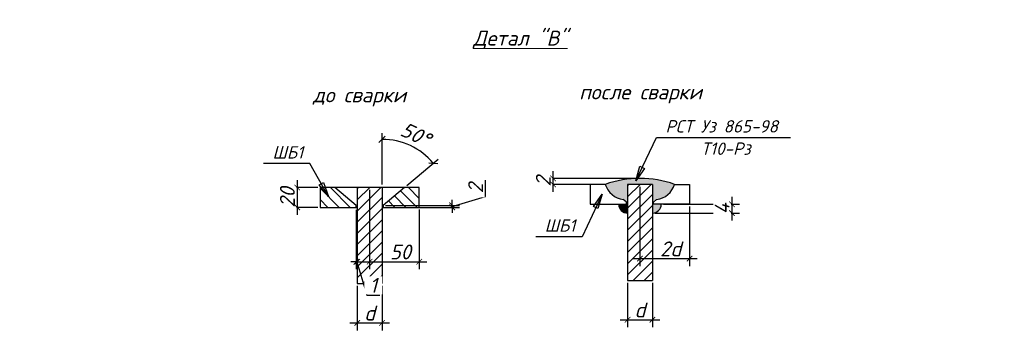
# Model space of a CAD drawing. Header units: millimetres. Extents: x -33345 to 4712671, y -3392 to 121473.
# Tile 453 of 656: x 2307184 to 2321066, y 78670 to 83054. Entities that reach past the tile are written whole.
import ezdxf

# ---------------------------------------------------------------- set-up
doc = ezdxf.new("R2010")
doc.units = ezdxf.units.MM
for name, color, linetype, lineweight in [('w-hatch', 7, 'Continuous', 0), ('w-line', 7, 'Continuous', 0), ('АСО-Текст', 7, 'Continuous', 20), ('КЖ Текст', 250, 'Continuous', 15)]:
    doc.layers.add(name, color=color, linetype=linetype, lineweight=lineweight)
doc.layers.add('СПДС_РАЗМЕРЫ', color=7, linetype='Continuous')
doc.styles.add('GOST 2.304', font='isocpeui.ttf')
doc.styles.add('GOST_R', font='isocpeur.TTF', dxfattribs={"oblique": 15})
doc.styles.add('ISOCPEUR', font='isocpeui.ttf', dxfattribs={"height": 300})
doc.styles.add('RUSS', font='RUSS.shx', dxfattribs={"width": 0.8, "oblique": 15, "height": 250})
doc.dimstyles.new('SPDS$0', dxfattribs={"dimscale": 100, "dimtxt": 2.5, "dimasz": 1.5, "dimexe": 2, "dimexo": 0.625, "dimtad": 1, "dimdec": 0, "dimtxsty": 'GOST 2.304', "dimblk": '*U113', "dimcen": 0, "dimdle": 2, "dimclre": 256, "dimaunit": 1, "dimazin": 0, "dimtfac": 1, "dimtdec": 0, "dimtmove": 1, "dimatfit": 3, "dimfxl": 0.18, "dimtfill": 1, "dimtolj": 1, "dimtzin": 0, "dimlwe": -1, "dimarcsym": 0})
doc.dimstyles.new('Р-50', dxfattribs={"dimscale": 100, "dimtxt": 2.5, "dimasz": 1.25, "dimexe": 1.25, "dimexo": 0.625, "dimgap": 1, "dimtad": 1, "dimdec": 0, "dimlfac": 0.5, "dimtxsty": 'GOST_R', "dimblk": 'OBLIQUE', "dimcen": 1.25, "dimdle": 1.25, "dimadec": 0, "dimazin": 0, "dimtfac": 1, "dimtdec": 0, "dimtmove": 0, "dimatfit": 3, "dimldrblk": 'OBLIQUE', "dimfxl": 1, "dimarcsym": 0})
pattern_1 = [(135, (-49209415.53, 22915513.96), (-112.2532, -112.2532), [])]

# ---------------------------------------------------------------- blocks, each defined once
blk = doc.blocks.new('asdfsad')
at = {"layer": 'АСО-Текст', "char_height": 300, "width": 4488.273, "attachment_point": 1, "style": 'RUSS'}
for insert in [(1255520.7, -410085.1), (1261977.5, -411212.6)]:
    blk.add_mtext('\\pi747.65909;Накладки Н1,Н2', dxfattribs=dict(at, insert=insert))
blk = doc.blocks.new('_ArchTick')
at = {"color": 0, "linetype": 'ByBlock', "const_width": 0.15}
blk.add_lwpolyline([(-0.5, -0.5), (0.5, 0.5)], dxfattribs=at)
blk = doc.blocks.new('*D125')
at = {"layer": 'Defpoints', "color": 0, "lineweight": -2, "transparency": 16777216}
for p in [(-49479557, 22880451), (-49479557, 22880411), (-49478165, 22880411)]:
    blk.add_point(p, dxfattribs=at)
at = {"layer": 'СПДС_РАЗМЕРЫ', "color": 0, "lineweight": -2, "transparency": 16777216}
for p, q in [((-49477495, 22880633), (-49477495, 22880957)), ((-49478165, 22880431), (-49477495, 22880633)), ((-49478165, 22880451), (-49478165, 22880564)), ((-49478165, 22880451), (-49478165, 22880411)), ((-49478165, 22880451), (-49478165, 22880411)), ((-49478165, 22880411), (-49478165, 22880299))]:
    blk.add_line(p, q, dxfattribs=at)
at = {"layer": 'СПДС_РАЗМЕРЫ', "transparency": 16777216}
for p, q in [((-49479510, 22880451), (-49478015, 22880451)), ((-49479510, 22880411), (-49478015, 22880411))]:
    blk.add_line(p, q, dxfattribs=at)
at = {"layer": 'СПДС_РАЗМЕРЫ', "color": 0, "lineweight": -2, "transparency": 16777216, "xscale": 112.5, "yscale": 112.5, "zscale": 112.5}
for p, rotation in [((-49478165, 22880451), 270), ((-49478165, 22880411), 90)]:
    blk.add_blockref('_ArchTick', p, dxfattribs=dict(at, rotation=rotation))
at = {"layer": 'СПДС_РАЗМЕРЫ', "color": 0, "lineweight": 0, "transparency": 16777216, "insert": (-49477692, 22880795), "char_height": 300, "attachment_point": 5, "rotation": 90, "style": 'ISOCPEUR', "bg_fill": 3, "box_fill_scale": 1.1, "bg_fill_color": 256, "bg_fill_true_color": 13158600, "bg_fill_transparency": 0}
blk.add_mtext('\\A1;2', dxfattribs=at)
blk = doc.blocks.new('*U113')
at = {"color": 0, "linetype": 'ByBlock', "const_width": 0.15}
blk.add_lwpolyline([(-0.5, -0.5), (0.5, 0.5)], dxfattribs=at)
blk = doc.blocks.new('*D126')
at = {"layer": 'Defpoints', "color": 0, "lineweight": -2, "transparency": 16777216}
for p in [(-49480077, 22878875), (-49479577, 22878875)]:
    blk.add_point(p, dxfattribs=at)
at = {"layer": 'СПДС_РАЗМЕРЫ', "transparency": 16777216}
for p, q in [((-49480077, 22878828), (-49480077, 22877932)), ((-49479577, 22878828), (-49479577, 22877932))]:
    blk.add_line(p, q, dxfattribs=at)
at = {"layer": 'СПДС_РАЗМЕРЫ', "color": 0, "lineweight": -2, "transparency": 16777216}
blk.add_line((-49480227, 22878082), (-49479427, 22878082), dxfattribs=at)
at = {"layer": 'СПДС_РАЗМЕРЫ', "color": 0, "lineweight": -2, "transparency": 16777216, "xscale": 112.5, "yscale": 112.5, "zscale": 112.5, "rotation": 180}
blk.add_blockref('_ArchTick', (-49480077, 22878082), dxfattribs=at)
at = {"layer": 'СПДС_РАЗМЕРЫ', "color": 0, "lineweight": -2, "transparency": 16777216, "xscale": 112.5, "yscale": 112.5, "zscale": 112.5}
blk.add_blockref('_ArchTick', (-49479577, 22878082), dxfattribs=at)
at = {"layer": 'СПДС_РАЗМЕРЫ', "color": 0, "lineweight": 0, "transparency": 16777216, "insert": (-49479827, 22878279), "char_height": 300, "attachment_point": 5, "style": 'ISOCPEUR', "bg_fill": 3, "box_fill_scale": 1.1, "bg_fill_color": 256, "bg_fill_true_color": 13158600, "bg_fill_transparency": 0}
blk.add_mtext('\\A1;d', dxfattribs=at)
at = {"layer": 'Defpoints', "color": 0, "lineweight": -2, "transparency": 16777216}
blk.add_point((-49479577, 22878082), dxfattribs=at)
blk = doc.blocks.new('*D127')
at = {"layer": 'Defpoints', "color": 0, "lineweight": -2, "transparency": 16777216}
for p in [(-49479827, 22880811), (-49478827, 22880411), (-49478827, 22879315)]:
    blk.add_point(p, dxfattribs=at)
at = {"layer": 'СПДС_РАЗМЕРЫ', "transparency": 16777216}
for p, q in [((-49479827, 22880765), (-49479827, 22879165)), ((-49478827, 22880365), (-49478827, 22879165))]:
    blk.add_line(p, q, dxfattribs=at)
at = {"layer": 'СПДС_РАЗМЕРЫ', "color": 0, "lineweight": -2, "transparency": 16777216}
blk.add_line((-49479977, 22879315), (-49478677, 22879315), dxfattribs=at)
at = {"layer": 'СПДС_РАЗМЕРЫ', "color": 0, "lineweight": -2, "transparency": 16777216, "xscale": 112.5, "yscale": 112.5, "zscale": 112.5, "rotation": 180}
blk.add_blockref('_ArchTick', (-49479827, 22879315), dxfattribs=at)
at = {"layer": 'СПДС_РАЗМЕРЫ', "color": 0, "lineweight": 0, "transparency": 16777216, "insert": (-49479207, 22879512), "char_height": 300, "attachment_point": 5, "style": 'ISOCPEUR', "bg_fill": 3, "box_fill_scale": 1.1, "bg_fill_color": 256, "bg_fill_true_color": 13158600, "bg_fill_transparency": 0}
blk.add_mtext('\\A1;50', dxfattribs=at)
at = {"layer": 'СПДС_РАЗМЕРЫ', "color": 0, "lineweight": -2, "transparency": 16777216, "xscale": 112.5, "yscale": 112.5, "zscale": 112.5}
blk.add_blockref('_ArchTick', (-49478827, 22879315), dxfattribs=at)
blk = doc.blocks.new('*D128')
at = {"layer": 'Defpoints', "color": 0, "lineweight": -2, "transparency": 16777216}
for p in [(-49480827, 22880811), (-49480827, 22880411)]:
    blk.add_point(p, dxfattribs=at)
at = {"layer": 'СПДС_РАЗМЕРЫ', "color": 0, "lineweight": -2, "transparency": 16777216}
blk.add_line((-49481287, 22880961), (-49481287, 22880261), dxfattribs=at)
at = {"layer": 'СПДС_РАЗМЕРЫ', "transparency": 16777216}
for p, q in [((-49480874, 22880811), (-49481437, 22880811)), ((-49480874, 22880411), (-49481437, 22880411))]:
    blk.add_line(p, q, dxfattribs=at)
at = {"layer": 'СПДС_РАЗМЕРЫ', "color": 0, "lineweight": 0, "transparency": 16777216, "insert": (-49481484, 22880611), "char_height": 300, "attachment_point": 5, "rotation": 90, "style": 'ISOCPEUR', "bg_fill": 3, "box_fill_scale": 1.1, "bg_fill_color": 256, "bg_fill_true_color": 13158600, "bg_fill_transparency": 0}
blk.add_mtext('\\A1;20', dxfattribs=at)
at = {"layer": 'Defpoints', "color": 0, "lineweight": -2, "transparency": 16777216}
blk.add_point((-49481287, 22880411), dxfattribs=at)
at = {"layer": 'СПДС_РАЗМЕРЫ', "color": 0, "lineweight": -2, "transparency": 16777216, "xscale": 112.5, "yscale": 112.5, "zscale": 112.5}
for p, rotation in [((-49481287, 22880811), 90), ((-49481287, 22880411), 270)]:
    blk.add_blockref('_ArchTick', p, dxfattribs=dict(at, rotation=rotation))
blk = doc.blocks.new('_Oblique')
at = {"color": 0, "linetype": 'ByBlock', "lineweight": -2}
blk.add_line((-0.5, -0.5), (0.5, 0.5), dxfattribs=at)
blk = doc.blocks.new('*D129')
at = {"layer": 'Defpoints', "color": 0, "lineweight": -2, "transparency": 16777216}
for p in [(-49478837, 22881560), (-49479577, 22880811), (-49479128, 22880811), (-49479557, 22880451), (-49479577, 22878875)]:
    blk.add_point(p, dxfattribs=at)
at = {"layer": 'СПДС_РАЗМЕРЫ', "color": 0, "lineweight": -2, "transparency": 16777216}
for p, q in [((-49479577, 22880874), (-49479577, 22881907)), ((-49479080, 22880852), (-49478449, 22881381))]:
    blk.add_line(p, q, dxfattribs=at)
blk.add_arc((-49479577, 22880435), 1347, 40, 90, dxfattribs=at)
at = {"layer": 'СПДС_РАЗМЕРЫ', "color": 0, "lineweight": -2, "transparency": 16777216, "xscale": 125, "yscale": 125, "zscale": 125}
for p, rotation in [((-49479577, 22881782), 179.9999999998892), ((-49478545, 22881301), 310.000000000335)]:
    blk.add_blockref('_Oblique', p, dxfattribs=dict(at, rotation=rotation))
at = {"layer": 'СПДС_РАЗМЕРЫ', "color": 0, "transparency": 16777216, "insert": (-49478902, 22881882), "char_height": 300, "attachment_point": 5, "rotation": 335, "style": 'ISOCPEUR'}
blk.add_mtext('50°', dxfattribs=at)
blk = doc.blocks.new('*D130')
at = {"layer": 'Defpoints', "color": 0, "lineweight": -2, "transparency": 16777216}
for p in [(-49474633, 22878938), (-49474133, 22878938)]:
    blk.add_point(p, dxfattribs=at)
at = {"layer": 'СПДС_РАЗМЕРЫ', "transparency": 16777216}
for p, q in [((-49474633, 22878891), (-49474633, 22877995)), ((-49474133, 22878891), (-49474133, 22877995))]:
    blk.add_line(p, q, dxfattribs=at)
at = {"layer": 'СПДС_РАЗМЕРЫ', "color": 0, "lineweight": -2, "transparency": 16777216}
blk.add_line((-49474783, 22878145), (-49473983, 22878145), dxfattribs=at)
at = {"layer": 'СПДС_РАЗМЕРЫ', "color": 0, "lineweight": -2, "transparency": 16777216, "xscale": 112.5, "yscale": 112.5, "zscale": 112.5, "rotation": 180}
blk.add_blockref('_ArchTick', (-49474633, 22878145), dxfattribs=at)
at = {"layer": 'СПДС_РАЗМЕРЫ', "color": 0, "lineweight": -2, "transparency": 16777216, "xscale": 112.5, "yscale": 112.5, "zscale": 112.5}
blk.add_blockref('_ArchTick', (-49474133, 22878145), dxfattribs=at)
at = {"layer": 'СПДС_РАЗМЕРЫ', "color": 0, "lineweight": 0, "transparency": 16777216, "insert": (-49474383, 22878342), "char_height": 300, "attachment_point": 5, "style": 'ISOCPEUR', "bg_fill": 3, "box_fill_scale": 1.1, "bg_fill_color": 256, "bg_fill_true_color": 13158600, "bg_fill_transparency": 0}
blk.add_mtext('\\A1;d', dxfattribs=at)
at = {"layer": 'Defpoints', "color": 0, "lineweight": -2, "transparency": 16777216}
blk.add_point((-49474133, 22878145), dxfattribs=at)
blk = doc.blocks.new('*D131')
at = {"layer": 'Defpoints', "color": 0, "lineweight": -2, "transparency": 16777216}
for p in [(-49474383, 22880874), (-49473383, 22880474), (-49473383, 22879378)]:
    blk.add_point(p, dxfattribs=at)
at = {"layer": 'СПДС_РАЗМЕРЫ', "transparency": 16777216}
for p, q in [((-49474383, 22880828), (-49474383, 22879228)), ((-49473383, 22880428), (-49473383, 22879228))]:
    blk.add_line(p, q, dxfattribs=at)
at = {"layer": 'СПДС_РАЗМЕРЫ', "color": 0, "lineweight": -2, "transparency": 16777216}
blk.add_line((-49474533, 22879378), (-49473233, 22879378), dxfattribs=at)
at = {"layer": 'СПДС_РАЗМЕРЫ', "color": 0, "lineweight": -2, "transparency": 16777216, "xscale": 112.5, "yscale": 112.5, "zscale": 112.5, "rotation": 180}
blk.add_blockref('_ArchTick', (-49474383, 22879378), dxfattribs=at)
at = {"layer": 'СПДС_РАЗМЕРЫ', "color": 0, "lineweight": 0, "transparency": 16777216, "insert": (-49473763, 22879574), "char_height": 300, "attachment_point": 5, "style": 'ISOCPEUR', "bg_fill": 3, "box_fill_scale": 1.1, "bg_fill_color": 256, "bg_fill_true_color": 13158600, "bg_fill_transparency": 0}
blk.add_mtext('\\A1;2d', dxfattribs=at)
at = {"layer": 'СПДС_РАЗМЕРЫ', "color": 0, "lineweight": -2, "transparency": 16777216, "xscale": 112.5, "yscale": 112.5, "zscale": 112.5}
blk.add_blockref('_ArchTick', (-49473383, 22879378), dxfattribs=at)
blk = doc.blocks.new('*D132')
at = {"layer": 'Defpoints', "color": 0, "lineweight": -2, "transparency": 16777216}
for p in [(-49474383, 22880994), (-49475082, 22880874)]:
    blk.add_point(p, dxfattribs=at)
at = {"layer": 'СПДС_РАЗМЕРЫ', "color": 0, "lineweight": -2, "transparency": 16777216}
blk.add_line((-49476133, 22880724), (-49476133, 22881144), dxfattribs=at)
at = {"layer": 'СПДС_РАЗМЕРЫ', "transparency": 16777216}
for p, q in [((-49474430, 22880994), (-49476283, 22880994)), ((-49475129, 22880874), (-49476283, 22880874))]:
    blk.add_line(p, q, dxfattribs=at)
at = {"layer": 'СПДС_РАЗМЕРЫ', "color": 0, "lineweight": 0, "transparency": 16777216, "insert": (-49476329, 22880934), "char_height": 300, "attachment_point": 5, "rotation": 90, "style": 'ISOCPEUR', "bg_fill": 3, "box_fill_scale": 1.1, "bg_fill_color": 256, "bg_fill_true_color": 13158600, "bg_fill_transparency": 0}
blk.add_mtext('\\A1;2', dxfattribs=at)
at = {"layer": 'Defpoints', "color": 0, "lineweight": -2, "transparency": 16777216}
blk.add_point((-49476133, 22880994), dxfattribs=at)
at = {"layer": 'СПДС_РАЗМЕРЫ', "color": 0, "lineweight": -2, "transparency": 16777216, "xscale": 112.5, "yscale": 112.5, "zscale": 112.5}
for p, rotation in [((-49476133, 22880994), 90), ((-49476133, 22880874), 270)]:
    blk.add_blockref('_ArchTick', p, dxfattribs=dict(at, rotation=rotation))
blk = doc.blocks.new('*D133')
at = {"layer": 'Defpoints', "color": 0, "lineweight": -2, "transparency": 16777216}
for p in [(-49480097, 22880409), (-49480077, 22880409), (-49480097, 22879315)]:
    blk.add_point(p, dxfattribs=at)
at = {"layer": 'СПДС_РАЗМЕРЫ', "transparency": 16777216}
for p, q in [((-49480097, 22880363), (-49480097, 22879165)), ((-49480077, 22880363), (-49480077, 22879165))]:
    blk.add_line(p, q, dxfattribs=at)
at = {"layer": 'СПДС_РАЗМЕРЫ', "color": 0, "lineweight": -2, "transparency": 16777216}
for p, q in [((-49480097, 22879315), (-49480209, 22879315)), ((-49480077, 22879315), (-49480097, 22879315)), ((-49480077, 22879315), (-49480097, 22879315)), ((-49480087, 22879315), (-49479886, 22878644)), ((-49480077, 22879315), (-49479964, 22879315)), ((-49479886, 22878644), (-49479622, 22878644))]:
    blk.add_line(p, q, dxfattribs=at)
at = {"layer": 'СПДС_РАЗМЕРЫ', "color": 0, "lineweight": -2, "transparency": 16777216, "xscale": 112.5, "yscale": 112.5, "zscale": 112.5}
blk.add_blockref('_ArchTick', (-49480097, 22879315), dxfattribs=at)
at = {"layer": 'СПДС_РАЗМЕРЫ', "color": 0, "lineweight": -2, "transparency": 16777216, "xscale": 112.5, "yscale": 112.5, "zscale": 112.5, "rotation": 180}
blk.add_blockref('_ArchTick', (-49480077, 22879315), dxfattribs=at)
at = {"layer": 'СПДС_РАЗМЕРЫ', "color": 0, "lineweight": 0, "transparency": 16777216, "insert": (-49479754, 22878841), "char_height": 300, "attachment_point": 5, "style": 'ISOCPEUR', "bg_fill": 3, "box_fill_scale": 1.1, "bg_fill_color": 256, "bg_fill_true_color": 13158600, "bg_fill_transparency": 0}
blk.add_mtext('\\A1;1', dxfattribs=at)
blk = doc.blocks.new('*D134')
at = {"layer": 'Defpoints', "color": 0, "lineweight": -2, "transparency": 16777216}
for p in [(-49473955, 22880474), (-49474133, 22880296)]:
    blk.add_point(p, dxfattribs=at)
at = {"layer": 'СПДС_РАЗМЕРЫ', "color": 0, "lineweight": -2, "transparency": 16777216}
blk.add_line((-49472531, 22880624), (-49472531, 22880146), dxfattribs=at)
at = {"layer": 'СПДС_РАЗМЕРЫ', "transparency": 16777216}
for p, q in [((-49473908, 22880474), (-49472381, 22880474)), ((-49474086, 22880296), (-49472381, 22880296))]:
    blk.add_line(p, q, dxfattribs=at)
at = {"layer": 'СПДС_РАЗМЕРЫ', "color": 0, "lineweight": 0, "transparency": 16777216, "insert": (-49472728, 22880385), "char_height": 300, "attachment_point": 5, "rotation": 90, "style": 'ISOCPEUR', "bg_fill": 3, "box_fill_scale": 1.1, "bg_fill_color": 256, "bg_fill_true_color": 13158600, "bg_fill_transparency": 0}
blk.add_mtext('\\A1;4', dxfattribs=at)
at = {"layer": 'Defpoints', "color": 0, "lineweight": -2, "transparency": 16777216}
blk.add_point((-49472531, 22880296), dxfattribs=at)
at = {"layer": 'СПДС_РАЗМЕРЫ', "color": 0, "lineweight": -2, "transparency": 16777216, "xscale": 112.5, "yscale": 112.5, "zscale": 112.5}
for p, rotation in [((-49472531, 22880474), 90), ((-49472531, 22880296), 270)]:
    blk.add_blockref('_ArchTick', p, dxfattribs=dict(at, rotation=rotation))
blk = doc.blocks.new('34565yref')
at = {"layer": 'w-hatch'}
h = blk.add_hatch(color=250, dxfattribs=at)
h.paths.add_polyline_path([(-49475082.3, 22880874.4), (-49473684.3, 22880874.4, 0.170938)])
h.paths.add_polyline_path([(-49474633.3, 22880874.4), (-49475082.3, 22880874.4, 0.2920652), (-49474719.9, 22880570.3), (-49474633.3, 22880497.6)])
h.paths.add_polyline_path([(-49473954.6, 22880474.4), (-49474133.3, 22880474.4), (-49474133.3, 22880295.7, 0.4142136)])
h.paths.add_polyline_path([(-49473684.3, 22880874.4), (-49474133.3, 22880874.4), (-49474133.3, 22880497.6), (-49474046.6, 22880570.3, 0.2920652)])
h = blk.add_hatch(dxfattribs=at)
h.set_pattern_fill('ANSI31', color=250, scale=50, angle=90, style=0)
h.set_pattern_definition(pattern_1)
h.paths.add_polyline_path([(-49480826.8, 22880411.5), (-49480096.8, 22880411.5), (-49480096.8, 22880451.5), (-49480525.9, 22880811.5), (-49480826.8, 22880811.5)])
h = blk.add_hatch(dxfattribs=at)
h.set_pattern_fill('ANSI31', color=250, scale=50, style=0)
h.set_pattern_definition([(45, (-49209415.53, 22915513.96), (-112.2532, 112.2532), [])])
h.paths.add_polyline_path([(-49479576.8, 22880811.5), (-49480076.8, 22880811.5), (-49480076.8, 22878875.1), (-49479576.8, 22878875.1)])
h = blk.add_hatch(dxfattribs=at)
h.set_pattern_fill('ANSI31', color=250, scale=50, angle=90, style=0)
h.set_pattern_definition(pattern_1)
h.paths.add_polyline_path([(-49479556.8, 22880451.5), (-49479556.8, 22880411.5), (-49478826.8, 22880411.5), (-49478826.8, 22880811.5), (-49479127.8, 22880811.5)])
h = blk.add_hatch(dxfattribs=at)
h.set_pattern_fill('ANSI31', color=250, scale=50, style=0)
h.set_pattern_definition([(45, (-49203971.99, 22915576.85), (-112.2532, 112.2532), [])])
h.paths.add_polyline_path([(-49474133.3, 22880874.4), (-49474633.3, 22880874.4), (-49474633.3, 22878938), (-49474133.3, 22878938)])
blk.add_hatch(color=250, dxfattribs=at).paths.add_polyline_path([(-49474633.3, 22880474.4), (-49474812, 22880474.4, 0.4142136), (-49474633.3, 22880295.7)])
at = {"color": 250, "lineweight": 25, "ltscale": 100}
blk.add_line((-49475228.7, 22880385.4), (-49475319.8, 22880428.1), dxfattribs=at)
for points in [[(-49474047.8, 22881819.1), (-49471353.3, 22881819.1)], [(-49481030.9, 22881294.8), (-49481963.5, 22881294.8)], [(-49475548.8, 22879820.1), (-49476481.4, 22879820.1)]]:
    blk.add_lwpolyline(points, dxfattribs=at)
at = {"layer": 'w-line', "color": 250, "lineweight": 30}
for p, q in [((-49480076.8, 22880811.5), (-49480076.8, 22878875.1)), ((-49479576.8, 22880811.5), (-49479576.8, 22878875.1)), ((-49474633.3, 22880874.4), (-49474633.3, 22878938)), ((-49474133.3, 22880874.4), (-49474133.3, 22878938)), ((-49480076.8, 22878875.1), (-49479576.8, 22878875.1)), ((-49474633.3, 22878938), (-49474133.3, 22878938))]:
    blk.add_line(p, q, dxfattribs=at)
for points in [[(-49480096.8, 22880451.5), (-49480525.9, 22880811.5), (-49480826.8, 22880811.5), (-49480826.8, 22880411.5), (-49480096.8, 22880411.5), (-49480096.8, 22880451.5)], [(-49479127.8, 22880811.5), (-49480525.9, 22880811.5)], [(-49479556.8, 22880451.5), (-49479556.8, 22880411.5), (-49478826.8, 22880411.5), (-49478826.8, 22880811.5), (-49479127.8, 22880811.5), (-49479556.8, 22880451.5)], [(-49475082.3, 22880874.4), (-49475383.3, 22880874.4), (-49475383.3, 22880474.4), (-49474653.3, 22880474.4), (-49474653.3, 22880514.4)], [(-49474653.3, 22880514.4), (-49474719.9, 22880570.3)]]:
    blk.add_lwpolyline(points, dxfattribs=at)
at = {"layer": 'w-line', "color": 250, "lineweight": -3}
for points in [[(-49480096.8, 22880411.5), (-49480076.8, 22880411.5)], [(-49479556.8, 22880411.5), (-49479576.8, 22880411.5)]]:
    blk.add_lwpolyline(points, dxfattribs=at)
at = {"layer": 'w-line', "color": 250, "lineweight": 30}
for centre, radius, start, end in [((-49474663, 22881006.1), 439.5, 197.43751, 262.56249), ((-49474103.5, 22881006.1), 439.5, 277.43751, 342.56249), ((-49474633.3, 22880474.4), 178.7, 180, 270)]:
    blk.add_arc(centre, radius, start, end, dxfattribs=at)
at = {"color": 250, "lineweight": 25, "ltscale": 100, "char_height": 250, "attachment_point": 1, "style": 'ISOCPEUR'}
for s, insert, width in [('\\fISOCPEUR|b0|i1|c0|p34;\\W1.0000000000;\\T1.0000000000;\\o\\lРСТ Уз 865-98', (-49473868.3, 22882169.1), 2520.265), ('\\fISOCPEUR|b0|i1|c0|p34;\\W1.0000000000;\\T1.0000000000;\\o\\lШБ1', (-49481783.7, 22881644.8), 758.144), ('\\fISOCPEUR|b0|i1|c0|p34;\\W1.0000000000;\\T1.0000000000;\\o\\lТ10-Рз', (-49473152.3, 22881719.1), 1148.485), ('\\fISOCPEUR|b0|i1|c0|p34;\\W1.0000000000;\\T1.0000000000;\\o\\lШБ1', (-49476301.6, 22880170.1), 913.258)]:
    blk.add_mtext(s, dxfattribs=dict(at, insert=insert, width=width))
at = {"layer": 'КЖ Текст', "color": 250, "ltscale": 100, "char_height": 300, "attachment_point": 5, "style": 'ISOCPEUR'}
for s, insert in [('{\\LДетал "В"}', (-49476791.9, 22883791.9)), ('до сварки', (-49480031.1, 22882637.3, -0.3))]:
    blk.add_mtext(s, dxfattribs=dict(at, insert=insert))
at = {"layer": 'КЖ Текст', "color": 250, "ltscale": 100, "insert": (-49474370.2, 22882887.6, -0.3), "char_height": 300, "width": 3118.882, "attachment_point": 2, "style": 'ISOCPEUR'}
blk.add_mtext('поcле сварки', dxfattribs=at)
at = {"layer": 'СПДС_РАЗМЕРЫ', "color": 250, "lineweight": 0}
dim = blk.add_linear_dim(base=(-49481287.5, 22880411.5), p1=(-49480826.8, 22880811.5), p2=(-49480826.8, 22880411.5), angle=90, text='20', dimstyle='SPDS$0', override={"dimscale": 75, "dimlfac": 1, "dimtxsty": 'ISOCPEUR', "dimblk1": 'ArchTick', "dimblk2": 'ArchTick', "dimsah": 1, "dimtolj": 1}, dxfattribs=at)
dim.commit()
dim.dimension.update_dxf_attribs({"geometry": '*D128', "text_midpoint": (-49481287.5, 22880611.5), "dimtype": 128})
dim = blk.add_linear_dim(base=(-49478165.3, 22880411.5), p1=(-49479556.8, 22880451.5), p2=(-49479556.8, 22880411.5), angle=90, text='2', dimstyle='SPDS$0', override={"dimscale": 75, "dimlfac": 1, "dimtxsty": 'ISOCPEUR', "dimblk1": 'ArchTick', "dimblk2": 'ArchTick', "dimsah": 1, "dimtolj": 1}, dxfattribs=at)
dim.commit()
dim.dimension.update_dxf_attribs({"geometry": '*D125', "text_midpoint": (-49477691.9, 22880679.4)})
dim = blk.add_linear_dim(base=(-49473383.3, 22879377.6), p1=(-49474383.3, 22880874.4), p2=(-49473383.3, 22880474.4), text='2d', dimstyle='SPDS$0', override={"dimscale": 75, "dimlfac": 1, "dimtxsty": 'ISOCPEUR', "dimblk1": 'ArchTick', "dimblk2": 'ArchTick', "dimsah": 1, "dimtolj": 1}, dxfattribs=at)
dim.commit()
dim.dimension.update_dxf_attribs({"geometry": '*D131', "text_midpoint": (-49473763, 22879377.6), "dimtype": 128})
for base, p1, p2, picture, middle in [((-49479576.8, 22878082.2), (-49480076.8, 22878875.1), (-49479576.8, 22878875.1), '*D126', (-49479826.8, 22878279.1)), ((-49474133.3, 22878145.1), (-49474633.3, 22878938), (-49474133.3, 22878938), '*D130', (-49474383.3, 22878342))]:
    dim = blk.add_linear_dim(base=base, p1=p1, p2=p2, text='d', dimstyle='SPDS$0', override={"dimscale": 75, "dimlfac": 1, "dimtxsty": 'ISOCPEUR', "dimblk1": 'ArchTick', "dimblk2": 'ArchTick', "dimsah": 1, "dimtolj": 1}, dxfattribs=at)
    dim.commit()
    dim.dimension.update_dxf_attribs({"geometry": picture, "text_midpoint": middle})
at = {"color": 250, "lineweight": 25, "ltscale": 100}
for p, q in [((-49480844.5, 22880863.5), (-49480757, 22880913.1)), ((-49480652.8, 22880626.8), (-49480844.5, 22880863.5)), ((-49480757, 22880913.1), (-49480652.8, 22880626.8))]:
    blk.add_line(p, q, dxfattribs=at)
blk.add_lwpolyline([(-49480652.8, 22880626.8), (-49481030.9, 22881294.8)], dxfattribs=at)
at = {"layer": 'w-line', "color": 250, "lineweight": 30}
for points in [[(-49474133.3, 22880874.4), (-49474633.3, 22880874.4)], [(-49473684.3, 22880874.4), (-49473383.3, 22880874.4), (-49473383.3, 22880474.4), (-49474113.3, 22880474.4), (-49474113.3, 22880514.4)], [(-49474113.3, 22880514.4), (-49474046.6, 22880570.3)]]:
    blk.add_lwpolyline(points, dxfattribs=at)
for centre, radius, start, end in [((-49474383.3, 22878889.4), 2104.4, 70.59946, 109.40054), ((-49474133.3, 22880474.4), 178.7, 270, 0)]:
    blk.add_arc(centre, radius, start, end, dxfattribs=at)
at = {"layer": 'СПДС_РАЗМЕРЫ', "color": 250, "lineweight": 0}
dim = blk.add_linear_dim(base=(-49478826.8, 22879314.7), p1=(-49479826.8, 22880811.5), p2=(-49478826.8, 22880411.5), text='50', dimstyle='SPDS$0', override={"dimscale": 75, "dimlfac": 1, "dimtxsty": 'ISOCPEUR', "dimblk1": 'ArchTick', "dimblk2": 'ArchTick', "dimsah": 1, "dimtolj": 1}, dxfattribs=at)
dim.commit()
dim.dimension.update_dxf_attribs({"geometry": '*D127', "text_midpoint": (-49479206.6, 22879314.7), "dimtype": 128})
at = {"layer": 'СПДС_РАЗМЕРЫ', "color": 250}
dim = blk.add_angular_dim_2l(base=(-49478836.5, 22881560.3), line1=((-49479576.8, 22880811.5), (-49479576.8, 22878875.1)), line2=((-49479127.8, 22880811.5), (-49479556.8, 22880451.5)), dimstyle='Р-50', override={"dimlfac": 0.5, "dimtxsty": 'ISOCPEUR', "dimtmove": 0, "dimtolj": 0}, dxfattribs=at)
dim.commit()
dim.dimension.update_dxf_attribs({"geometry": '*D129', "text_midpoint": (-49478901.8, 22881882.3)})
at = {"layer": 'СПДС_РАЗМЕРЫ', "color": 250, "lineweight": 0}
for base, p1, p2, text, picture, middle in [((-49476132.6, 22880993.9), (-49475082.3, 22880874.4), (-49474383.3, 22880993.9), '2', '*D132', (-49476132.6, 22880934.1)), ((-49472530.8, 22880295.7), (-49473954.6, 22880474.4), (-49474133.3, 22880295.7), '4', '*D134', (-49472530.8, 22880385))]:
    dim = blk.add_linear_dim(base=base, p1=p1, p2=p2, angle=90, text=text, dimstyle='SPDS$0', override={"dimscale": 75, "dimlfac": 1, "dimtxsty": 'ISOCPEUR', "dimblk1": 'ArchTick', "dimblk2": 'ArchTick', "dimsah": 1, "dimtolj": 1}, dxfattribs=at)
    dim.commit()
    dim.dimension.update_dxf_attribs({"geometry": picture, "text_midpoint": middle, "dimtype": 128})
at = {"color": 250, "lineweight": 25, "ltscale": 100}
for p, q in [((-49474468.3, 22880945.8), (-49474383.3, 22881238.4)), ((-49474292.7, 22881194.7), (-49474468.3, 22880945.8)), ((-49474383.3, 22881238.4), (-49474292.7, 22881194.7)), ((-49475319.8, 22880428.1), (-49475146.9, 22880678.9)), ((-49475146.9, 22880678.9), (-49475228.7, 22880385.4))]:
    blk.add_line(p, q, dxfattribs=at)
for points in [[(-49474468.3, 22880945.8), (-49474047.8, 22881819.1)], [(-49475146.9, 22880678.9), (-49475548.8, 22879820.1)]]:
    blk.add_lwpolyline(points, dxfattribs=at)
at = {"layer": 'СПДС_РАЗМЕРЫ', "color": 250, "lineweight": 0}
dim = blk.add_linear_dim(base=(-49480096.8, 22879314.7), p1=(-49480076.8, 22880409.4), p2=(-49480096.8, 22880409.4), text='1', dimstyle='SPDS$0', override={"dimscale": 75, "dimlfac": 1, "dimtxsty": 'ISOCPEUR', "dimblk1": 'ArchTick', "dimblk2": 'ArchTick', "dimsah": 1, "dimtolj": 1}, dxfattribs=at)
dim.commit()
dim.dimension.update_dxf_attribs({"geometry": '*D133', "text_midpoint": (-49479838.9, 22878841.3)})

msp = doc.modelspace()

# ---------------------------------------------------------------- block references
at = {"lineweight": 25, "xscale": 0.9162906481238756, "yscale": 0.9162906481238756, "zscale": 0.9162906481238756}
for p in [(1061190.092, 458811.149, 1359241.5), (1103190.092, 458811.149, 1359241.5), (1145190.092, 458811.149, 1359241.5)]:
    msp.add_blockref('asdfsad', p, dxfattribs=at)

# ---------------------------------------------------------------- next in the draw order: block references
at = {"lineweight": -2, "xscale": 0.7, "yscale": 0.7, "zscale": 0.7}
msp.add_blockref('34565yref', (36947997.085, -15935882.249, 1359241.5), dxfattribs=at)

doc.saveas('drawing.dxf')
